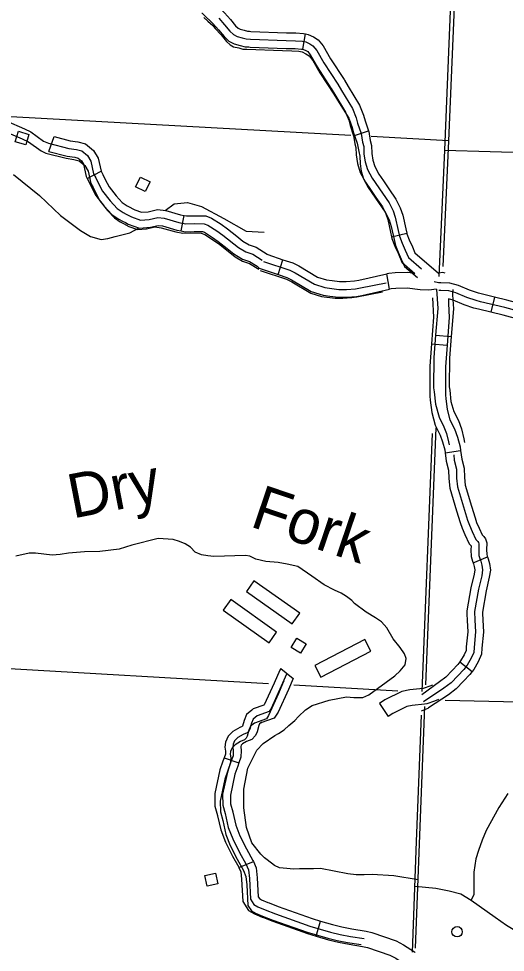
# Model space of a CAD drawing. Extents: x 653372 to 905732, y 627442 to 787275.
# Drawn here: x 830698 to 835353, y 686551 to 695484 of the extents above; entities that cross this region are included whole.
import ezdxf

# ---------------------------------------------------------------- set-up
doc = ezdxf.new("R2010")
doc.units = 0
for name, color, linetype in [('Level 2', 7, 'Continuous'), ('Level 35', 7, 'Continuous'), ('Level 45', 7, 'Continuous'), ('Level 5', 7, 'Continuous'), ('Level 56', 7, 'Continuous'), ('Level 57', 7, 'Continuous')]:
    doc.layers.add(name, color=color, linetype=linetype)

msp = doc.modelspace()

# ---------------------------------------------------------------- linework, layer by layer
at = {"layer": 'Level 2'}
for points in [[(835257.2, 704804), (835219.2, 703806.5), (835034, 699599.8), (835033.6, 699590.7), (834811.1, 694315.2), (834756.5, 693112)], [(835201.4, 704669.2), (835164.8, 703676), (834985.6, 699487.2), (834985.2, 699478.1), (834770.3, 694225.1), (834716.9, 693016.7)], [(834653.5, 691514.9), (834555.6, 689046.3)], [(834689.4, 691568.7), (834588.8, 689109.4)], [(834580.5, 688901.6), (834532.1, 687671.6), (834491.7, 686589.5)], [(834546.9, 688820.6), (834500.8, 687609.8), (834462.6, 686551.6)]]:
    msp.add_lwpolyline(points, dxfattribs=at)
at = {"layer": 'Level 35'}
for points in [[(830649.4, 693993.5), (830896.2, 693790.7), (831099.3, 693600.6), (831288.3, 693456), (831386, 693398.1), (831488.4, 693372.2), (831551.4, 693381), (831620.6, 693399.8), (831761.5, 693434.7), (831850.9, 693481.4)], [(832100.9, 693648), (832186.8, 693711.4), (832312.8, 693725.6), (832448.5, 693685.7), (832659.5, 693571.7), (832875.1, 693449.9), (833046.6, 693440.8)], [(832967.5, 690311.8), (832910.9, 690340.4), (832869.1, 690348.2), (832564.5, 690338.8), (832507.7, 690342.8), (832446, 690355), (832386.6, 690380.1), (832343.5, 690425.9), (832292.3, 690459.9), (832237.8, 690483), (832177.2, 690499.1), (832031.7, 690508.8), (831782, 690445.2), (831660.5, 690409.4), (831474.5, 690384.8), (831328.7, 690383.4), (831175.8, 690371.2), (831095.6, 690355.7), (831019.7, 690352.1), (830858.4, 690371), (830798.5, 690370.1), (830670.5, 690342.3)], [(833443.4, 688869.6), (833506.4, 688912.5), (833668.2, 688963.2), (833834.3, 688995.9), (833904, 688989.9), (833990.1, 688989.9), (834047.9, 689013), (834295, 689196), (834346.9, 689242.8), (834394.7, 689300.7), (834403.9, 689362.2), (834388.8, 689408), (834348.2, 689466.3), (834281, 689550.1), (834221.4, 689656.8), (834170.4, 689713.3), (834110, 689750.2), (834021.1, 689805.5), (833909.4, 689887.7), (833883.9, 689916.1), (833833, 689956.3), (833784.3, 689988.2), (833720.6, 690016.8), (833621.1, 690065.9), (833502.8, 690150.8), (833367.2, 690242.7), (833266.9, 690263.3), (833181.7, 690279), (833061.6, 690289), (832967.5, 690311.8)], [(833229.8, 687356.9), (833191.8, 687358), (833144.4, 687380.6), (833076, 687434.8), (833048.4, 687454), (833014.1, 687488.6), (832927.8, 687598.5), (832878, 687744), (832853.4, 687933.6), (832851.2, 688111.6), (832889.9, 688312), (832963.3, 688460.4), (832976, 688483.5), (833035.8, 688549.7), (833147.9, 688626.3), (833184, 688644.5), (833239.3, 688680.4), (833281.1, 688720.6), (833338.8, 688767.4), (833375.4, 688806.5), (833443.4, 688869.6)], [(835377.9, 688070.3), (835292.1, 687936.6), (835170.7, 687716.4), (835131, 687625.1), (835096.2, 687524.7), (835072.5, 687445.2), (835052.3, 687318.8), (835053.7, 687264.9), (835050.7, 687103.9), (835025.5, 687048.7)], [(834520.6, 687243.8), (834286, 687284), (834080.7, 687295.9), (834002.9, 687291), (833925.1, 687292.1), (833848.4, 687301.2), (833584.8, 687352), (833518.8, 687348.2), (833383.9, 687350.8), (833330.4, 687347.1), (833229.8, 687356.9)], [(834489.9, 687183.8), (834689.5, 687163.5), (834817.6, 687139.5), (834926.2, 687109.7), (835025.5, 687048.7), (835257.3, 686887.2), (835363.9, 686810.1), (835515.8, 686721.1), (835642.8, 686648.2), (835705.4, 686604.8), (835761.9, 686568), (835783.7, 686548.2), (835846.5, 686511.2), (835925, 686464.2), (835968.4, 686415), (835998, 686364.1), (835928.8, 686178.4), (835841.2, 685912.4), (835763.9, 685666.7)]]:
    msp.add_lwpolyline(points, dxfattribs=at)
at = {"layer": 'Level 45'}
for p, q in [((833416.2, 695190.4), (833443.5, 695337.9)), ((830988.4, 694214), (831036.6, 694356.4)), ((833901.9, 694361.6), (834044.1, 694409.5)), ((831353.7, 693955.5), (831486.4, 694025.5)), ((832251.3, 693453.3), (832281, 693600.4)), ((834264, 693397.5), (834410.1, 693431.8)), ((833179.4, 693035.1), (833226.6, 693177.5)), ((834246, 692896), (834221.2, 693043.9)), ((835250.5, 692820.1), (835215.4, 692674.9)), ((834685.9, 692454.5), (834835.5, 692442.6)), ((834648, 692372.3), (834796.9, 692360.7)), ((834777.8, 691328.9), (834925.5, 691351.1)), ((835045, 690277.7), (835183.6, 690333.5)), ((833207.2, 689265.5), (833322.8, 689170)), ((834919.7, 689330.6), (835036.9, 689238.1)), ((832663.4, 688412.9), (832804.8, 688362.6)), ((832805.8, 687361.2), (832944.5, 687418.4)), ((833544.6, 686706), (833586.5, 686850))]:
    msp.add_line(p, q, dxfattribs=at)
for points in [[(832541, 695656.6), (832549.3, 695650.3), (832589.3, 695612.9), (832639.1, 695568.9), (832667.3, 695538.9), (832725, 695474.7), (832773, 695415.3), (832797.3, 695392.8), (832815.6, 695382.9), (832856.2, 695372.4), (832887.7, 695363.9), (832906.7, 695362.9)], [(832450.2, 695537.2), (832452.3, 695535.6), (832488.4, 695501.9), (832534.6, 695461), (832556.9, 695437.4), (832610.8, 695377.3), (832663.2, 695312.7), (832709.3, 695269.8), (832760.5, 695242.2), (832817.8, 695227.4), (832863.9, 695215), (832898.7, 695213.1)], [(832468.4, 695494.5), (832506.3, 695459.1), (832554.1, 695416.9), (832579.3, 695390.3), (832634.9, 695328.4), (832685, 695266.8), (832720.1, 695234.2), (832754.8, 695215.6), (832803.5, 695203.1), (832842.1, 695192.7), (832881.9, 695190.7)], [(832612.1, 695488.2), (832667.9, 695426), (832718.1, 695364), (832753.3, 695331.3), (832788.1, 695312.6), (832837, 695299.9), (832875.8, 695289.5), (832915.7, 695287.3)], [(832906.7, 695362.9), (832919.1, 695362.2), (833259.8, 695349.3), (833349.7, 695347.9), (833423, 695341.7), (833443.5, 695337.9)], [(833443.5, 695337.9), (833467.3, 695333.5), (833517.4, 695310.7), (833563.5, 695282.2), (833612, 695222.3), (833681.3, 695099.6), (833811, 694900.4)], [(832915.7, 695287.3), (833257.8, 695274.3), (833345.9, 695273), (833413, 695267.3), (833444.6, 695261.4), (833482, 695244.4), (833513.2, 695225.1), (833549.8, 695180), (833617.1, 695060.7), (833750.4, 694856), (833786.5, 694796.2), (833892.6, 694622.7), (833926.7, 694536.1), (833939.8, 694484.3), (833973.5, 694384.2), (833988.1, 694303.4), (833999.1, 694260.2), (834000.5, 694186.8), (834011.8, 694114.2), (834034.1, 694040.2), (834079.3, 693958), (834177.7, 693813.8), (834242.1, 693720.1), (834279, 693645.5), (834300.4, 693583.7), (834327.1, 693456.9), (834340.2, 693401.4), (834365.1, 693337.1), (834396.1, 693270.1), (834426.8, 693199), (834550.6, 693091.3)], [(832881.9, 695190.7), (833222.5, 695178.2), (833310.2, 695176.9), (833377, 695171.3), (833408.5, 695165.6), (833445.8, 695148.6), (833476.9, 695129.5), (833513.3, 695084.6), (833580.5, 694965.9), (833713.5, 694762.3), (833749.5, 694702.8), (833855.3, 694530.2), (833889.4, 694443.9), (833902.5, 694392.4), (833936.2, 694292.7), (833950.9, 694212.3), (833961.9, 694169.4), (833963.4, 694096.2), (833974.7, 694024), (833996.9, 693950.3), (834042.1, 693868.6), (834140.2, 693725.1), (834204.5, 693631.8), (834241.3, 693557.7), (834262.7, 693496.2), (834289.5, 693369.9), (834302.5, 693314.7), (834327.5, 693250.6), (834358.4, 693184), (834389, 693113.2), (834512.5, 693006.2)], [(832898.7, 695213.1), (832912.3, 695212.4), (833255.8, 695199.4), (833342.1, 695198), (833403, 695192.9), (833416.2, 695190.4)], [(833416.2, 695190.4), (833421.9, 695189.4), (833446.6, 695178.1), (833463, 695168), (833487.5, 695137.6), (833553, 695021.7), (833685.3, 694818.5)], [(833811, 694900.4), (833813.9, 694895.9), (833850.6, 694835.1), (833960, 694656.3), (833998.2, 694559.1), (834011.8, 694505.5), (834044.1, 694409.5)], [(833685.3, 694818.5), (833686.8, 694816.2), (833722.4, 694757.3), (833825.2, 694589.2), (833855.1, 694513), (833867.8, 694463.1), (833901.9, 694361.6)], [(830577.4, 694506.3), (830755.3, 694429), (830815.1, 694400.8), (830936.4, 694312.7), (830983.3, 694292.8), (831177, 694242.1), (831250.5, 694232), (831303.7, 694218.5), (831356.9, 694173.4), (831389.6, 694119.6), (831415, 694000.1), (831436.1, 693960.1), (831458.2, 693912.6), (831499.7, 693833.9), (831573.4, 693739.4), (831639.8, 693668.7), (831696.7, 693630.1), (831727.4, 693613.6), (831777.4, 693586.5), (831863.3, 693556.5), (831947.9, 693561.8), (832029, 693581.2), (832089.8, 693573.8), (832229.8, 693534.2), (832296.4, 693520.8), (832375.6, 693523.7), (832472.6, 693521.1), (832508.3, 693507.4), (832593.1, 693453.7), (832652.3, 693412.6), (832799.8, 693294.7), (832871.9, 693251.3), (832938.3, 693230.1), (833027.4, 693173.3)], [(830554.6, 694410.1), (830731.9, 694333.4), (830791.5, 694305.4), (830912.4, 694217.8), (830959.1, 694198.1), (831152, 694147.8), (831225.2, 694137.8), (831278.1, 694124.5), (831331.2, 694079.6), (831363.8, 694026.1), (831389.3, 693907.1), (831410.3, 693867.3), (831432.4, 693820.1), (831473.8, 693741.8), (831547.3, 693647.7), (831613.5, 693577.5), (831670.2, 693539.1), (831700.8, 693522.7), (831750.6, 693495.7), (831836.2, 693466), (831920.4, 693471.4), (832001.1, 693490.8), (832061.7, 693483.6), (832201.1, 693444.3), (832267.4, 693431), (832346.3, 693433.9), (832442.9, 693431.5), (832478.4, 693417.9), (832563, 693364.6), (832621.9, 693323.7), (832769, 693206.5), (832840.8, 693163.4), (832907, 693142.3), (832995.8, 693086)], [(831036.6, 694356.4), (831191.7, 694315.8), (831264.9, 694305.7), (831338.9, 694287), (831414.7, 694222.7), (831460.3, 694147.7), (831486.2, 694025.9), (831486.4, 694025.5)], [(833900.6, 694365.4), (833914.8, 694287.4), (833924.3, 694250.1), (833925.7, 694180.2), (833938.5, 694097.6), (833964.5, 694011), (834015.3, 693918.7), (834063.5, 693848.1)], [(834044.1, 694409.5), (834046.3, 694402.9), (834061.5, 694319.3), (834073.9, 694270.3), (834075.4, 694193.3), (834085.1, 694130.9), (834103.6, 694069.4), (834143.3, 693997.4), (834187.4, 693932.6)], [(830988.4, 694214), (831162.3, 694168.5), (831236.2, 694158.3), (831268.4, 694150.1), (831299.2, 694124.1), (831318.9, 694091.6), (831343.8, 693974.3), (831353.7, 693955.5)], [(831486.4, 694025.5), (831503.3, 693993.4), (831525.4, 693945.9), (831563, 693874.8), (831630.4, 693788.2), (831688.8, 693726.1), (831735.6, 693694.3), (831763, 693679.6), (831791.2, 693664.3)], [(831353.7, 693955.5), (831368.9, 693926.8), (831391, 693879.3), (831436.5, 693793.1), (831516.3, 693690.5), (831590.9, 693611.3), (831657.8, 693565.8), (831691.8, 693547.6), (831719.6, 693532.5)], [(834187.4, 693932.6), (834239.5, 693856.1), (834306.9, 693758.1), (834348.3, 693674.5), (834372.8, 693603.8), (834400.4, 693473.2), (834410.1, 693431.8)], [(834063.5, 693848.1), (834115.8, 693771.4), (834177.3, 693682), (834209.7, 693616.5), (834228, 693563.6), (834253.9, 693440.6), (834264, 693397.5)], [(831791.2, 693664.3), (831807.9, 693655.3), (831873.7, 693632.3), (831936.7, 693636.3), (832024.7, 693657.3), (832104.6, 693647.6), (832247.5, 693607.2), (832281, 693600.4)], [(832281, 693600.4), (832302.5, 693596), (832375.2, 693598.7), (832487.4, 693595.7), (832542.1, 693574.8), (832634.6, 693516.3), (832697.1, 693472.7), (832785.2, 693402.4)], [(831719.6, 693532.5), (831746.9, 693517.7), (831852.9, 693480.7), (831959, 693487.4), (832033.3, 693505.1), (832075, 693500.1), (832212.1, 693461.3), (832251.3, 693453.3)], [(832251.3, 693453.3), (832290.2, 693445.5), (832376, 693448.6), (832457.7, 693446.4), (832474.5, 693440), (832551.7, 693391.2), (832607.4, 693352.5), (832691.6, 693285.2)], [(832785.2, 693402.4), (832842.7, 693356.4), (832903, 693320.1), (832970.4, 693298.6), (833075.6, 693231.6), (833081.1, 693225.8), (833226.6, 693177.5)], [(834264, 693397.5), (834268.3, 693379.2), (834296.1, 693307.7), (834327.6, 693239.5), (834364.6, 693153.6), (834488.2, 693046.2)], [(834410.1, 693431.8), (834412, 693423.7), (834434.2, 693366.4), (834464.6, 693300.6), (834488.9, 693244.4), (834713, 693049.6)], [(832691.6, 693285.2), (832756.9, 693233), (832840.7, 693182.6), (832906.3, 693161.6), (832979.3, 693115.1), (832997.9, 693095.3), (833179.4, 693035.1)], [(833039.5, 693160.5), (833291.6, 693076.9), (833343.2, 693052.1), (833527.1, 692942.3), (833627.5, 692911.9), (833761.2, 692893.3), (833834.5, 692893.5), (833919.1, 692899.6), (833967, 692907.9), (834213.9, 692955.3)], [(833226.6, 693177.5), (833319.8, 693146.5), (833378.7, 693118.2), (833557.7, 693011.4), (833643.6, 692985.4), (833695.6, 692978.1)], [(833007.8, 693073.2), (833258.9, 692990.2), (833310.3, 692965.6), (833493.6, 692856.6), (833593.5, 692826.4), (833726.7, 692808), (833799.7, 692808.4), (833883.9, 692814.5), (833931.6, 692822.9), (834177.4, 692870.3)], [(833179.4, 693035.1), (833263.5, 693007.2), (833307.6, 692986), (833496.6, 692873.2), (833611.3, 692838.4), (833674.9, 692829.6)], [(833695.6, 692978.1), (833766.2, 692968.3), (833831.7, 692968.5), (833910, 692974.1), (833953.5, 692981.7), (834221.2, 693043.9)], [(834488.2, 693046.2), (834421.8, 693054.5), (834298.9, 693053), (834240.3, 693047.1), (834221.2, 693043.9)], [(834778, 693049.1), (834755.2, 693055.4), (834713, 693049.6)], [(834728.5, 692957.6), (834715.6, 692957.6), (834674.2, 692964.8)], [(835250.5, 692820.1), (835134.3, 692848.2), (835095.4, 692858.7), (835011.6, 692885.3), (834904.9, 692931.6), (834823.6, 692954.5), (834737.6, 692957.7), (834728.5, 692957.6)], [(833674.9, 692829.6), (833756.1, 692818.3), (833837.3, 692818.5), (833928.2, 692825), (833980.5, 692834.1), (834246, 692896)], [(834695.7, 692895.8), (834620.6, 692885.3), (834538.8, 692888.8), (834413.4, 692904.3), (834307.2, 692903.1), (834260.1, 692898.4), (834246, 692896)], [(834695.7, 692895.8), (834706.2, 692709.9), (834685.9, 692454.5)], [(835939.7, 692559), (835350, 692719.2), (835115.7, 692775.8), (835074.3, 692787.1), (834985.3, 692815.3), (834879.8, 692861.1), (834811.9, 692880.2), (834736.3, 692883), (834715.8, 692882.9)], [(834850.4, 692893.4), (834849, 692841.6), (834856.6, 692708.2), (834835.5, 692442.6)], [(834657.2, 692811.7), (834667.9, 692626.7), (834648, 692372.3)], [(834811, 692802.9), (834809.9, 692757.9), (834817.6, 692625.1), (834796.9, 692360.7)], [(835215.4, 692674.9), (835097.2, 692703.5), (835053.2, 692715.4), (834959.1, 692745.3), (834854.7, 692790.6), (834811, 692802.9)], [(835760.7, 692685), (835368.6, 692791.6), (835250.5, 692820.1)], [(835721.5, 692540.9), (835331.5, 692646.9), (835215.4, 692674.9)], [(834685.9, 692454.5), (834669, 692240.8), (834667.6, 691952.2), (834672.2, 691913.1)], [(834835.5, 692442.6), (834819, 692234.5), (834817.7, 691960.5), (834821.2, 691930.4)], [(834648, 692372.3), (834631.4, 692159.5), (834630.4, 691872.1), (834635, 691833.2)], [(834796.9, 692360.7), (834780.7, 692153.5), (834779.8, 691880.6), (834783.3, 691850.6)], [(834672.2, 691913.1), (834686, 691793.9), (834719, 691671.8), (834766.5, 691577.9), (834790.7, 691514), (834810.7, 691435.3), (834815, 691406.4)], [(834783.3, 691850.6), (834795.9, 691743), (834822, 691646.9), (834866.1, 691560.1), (834896.1, 691481.2), (834920.1, 691387.3), (834925.5, 691351.1)], [(834821.2, 691930.4), (834833.7, 691822.3), (834859.8, 691725.8), (834903.9, 691638.5), (834934, 691559.2), (834957.9, 691464.8), (834963.4, 691428.5)], [(834635, 691833.2), (834648.9, 691714.6), (834681.9, 691593), (834729.3, 691499.6), (834753.5, 691436), (834773.5, 691357.6), (834777.8, 691328.9)], [(834777.8, 691328.9), (834788.5, 691250), (834810.8, 691163.7), (834812.9, 691084), (834821.8, 690990.7), (834887.2, 690775.7)], [(834925.5, 691351.1), (834937.5, 691270.4), (834959.7, 691184.6), (834962.1, 691093.1), (834969.1, 691019.8), (835030.1, 690819.2)], [(834862.1, 691310.5), (834863, 691260.2), (834885.2, 691174.1), (834887.5, 691088.5), (834895.5, 691005.2), (834993.1, 690684.5), (835009.2, 690636.4), (835034.7, 690577.4), (835070, 690501.4), (835089.4, 690481.7), (835096.3, 690472.1), (835100.7, 690459), (835099.1, 690401.7), (835100.7, 690348.9), (835109.4, 690317.8), (835119.9, 690291.9), (835130, 690256.4), (835136.6, 690209.4), (835127.1, 690153.8), (835097.8, 690023.9), (835059.8, 689812.3), (835062.1, 689727.6), (835068.5, 689615.9), (835054.6, 689466.1), (835051.4, 689420.5), (835026.1, 689364.5), (834988.4, 689297.2), (834956.8, 689257.1), (834899.4, 689196.3), (834834.2, 689128.2), (834766.2, 689076.9), (834569.3, 688946)], [(834887.2, 690775.7), (834921.9, 690661.8), (834939.4, 690609.7), (834966.5, 690546.9), (835007.7, 690458.2), (835025.5, 690440.2), (835024.4, 690401.6), (835026.4, 690337.6), (835038.6, 690293.7), (835045, 690277.7)], [(835030.1, 690819.2), (835064.2, 690707.3), (835079, 690663.1), (835102.8, 690607.9), (835132.3, 690544.6), (835146.7, 690529.9), (835163.5, 690506.6), (835175.7, 690470.2), (835173.8, 690401.8), (835175.1, 690360.3), (835180.2, 690341.8), (835183.6, 690333.5)], [(835183.6, 690333.5), (835190.6, 690316.2), (835203.2, 690272), (835212.2, 690208.3), (835200.3, 690139.2), (835171, 690009.1), (835134.6, 689806.7), (835135, 689792.4)], [(835045, 690277.7), (835049.1, 690267.6), (835056.8, 690240.9), (835061.1, 690210.6), (835053.8, 690168.4), (835024.6, 690038.7), (834984.9, 689817.9), (834985.7, 689788.3)], [(834985.7, 689788.3), (834987.5, 689724.4), (834993.6, 689617.2), (834980.2, 689472.2), (834977.8, 689439), (834959.4, 689398.2), (834926.1, 689338.8), (834919.7, 689330.6)], [(835135, 689792.4), (835136.7, 689730.7), (835143.3, 689614.6), (835129, 689460.1), (835124.9, 689402), (835092.9, 689330.9), (835050.7, 689255.5), (835036.9, 689238.1)], [(833207.2, 689265.5), (833195, 689250.8), (833140.9, 689126.3), (833047.4, 688920.2), (833044.7, 688916.1), (832941.2, 688878.9), (832929, 688868.9)], [(834919.7, 689330.6), (834900.2, 689305.9), (834845.3, 689247.8), (834784.4, 689184.2), (834723, 689137.9), (834554.3, 689013.4)], [(833265, 689217.7), (833259.6, 689211.1), (833209.4, 689095.9), (833113.4, 688884.3), (833094.1, 688854.2), (832978.6, 688812.6), (832940.8, 688781.8), (832926.2, 688744.3), (832908.5, 688686.9), (832899.3, 688666.9), (832885.3, 688650.8), (832845.5, 688634.7), (832794.3, 688604.9), (832763.9, 688575.1), (832749.4, 688541.2), (832746.1, 688514.8), (832751.2, 688478.4), (832749.8, 688431.8), (832722.9, 688356.4), (832694.7, 688275.5), (832649, 688063), (832650.8, 687959.7), (832673.3, 687877.7), (832703.4, 687744.1), (832745.8, 687635.3), (832810.8, 687505.2), (832872.1, 687397.2), (832896.2, 687338.8), (832906, 687257.5), (832915.4, 687060), (832948.2, 687007.4), (832987, 686986.9), (833054.8, 686957.5), (833154.4, 686920.1), (833483.9, 686801.8), (833681.8, 686744.2), (833773, 686721.3), (833871.1, 686702.6), (834002.8, 686683)], [(833324.1, 689171.5), (833278, 689065.4), (833179.5, 688848.4), (833143.5, 688792.2), (833016.1, 688746.4), (833023.8, 688752.7)], [(835036.9, 689238.1), (835013.4, 689208.2), (834953.5, 689144.9), (834884, 689072.2), (834809.4, 689016), (834617.7, 688888.5)], [(833237.3, 689147.7), (833231.8, 689141.2), (833182.1, 689026.3), (833086.7, 688815.6), (833067.5, 688785.5), (832952.6, 688744), (832915, 688713.3), (832900.5, 688675.9), (832882.9, 688618.8), (832873.8, 688598.8), (832859.9, 688582.7), (832820.3, 688566.7), (832769.3, 688537), (832739.1, 688507.3), (832724.7, 688473.4), (832721.5, 688447.2), (832726.5, 688411), (832725.2, 688364.5), (832698.6, 688289.4), (832670.6, 688208.8), (832625.4, 687997.2), (832627.3, 687894.4), (832649.8, 687812.8), (832679.9, 687679.7), (832722.2, 687571.5), (832787.1, 687442), (832848.3, 687334.6), (832872.4, 687276.4), (832882.2, 687195.5), (832891.9, 686998.9), (832924.6, 686946.6), (832963.2, 686926.2), (833030.8, 686897), (833130, 686859.9), (833458.2, 686742.5), (833655.3, 686685.4), (833746.2, 686662.7), (833843.9, 686644.3), (833975, 686624.8)], [(834587.6, 689081.2), (834568.9, 689074.6), (834438.5, 689062.2), (834362.2, 689046.3), (834201.1, 688966), (834151, 688933), (834233.6, 688807.8)], [(834655.5, 689107.5), (834621.5, 689093.1), (834587.6, 689081.2)], [(834581.4, 688925.1), (834461, 688913.6), (834411.8, 688903.4), (834276.1, 688835.8), (834233.6, 688807.8)], [(834713.9, 688969.3), (834675.7, 688953.2), (834601.5, 688927), (834581.4, 688925.1)], [(832929, 688868.9), (832878.1, 688827.5), (832855.3, 688769), (832838.3, 688713.8), (832837.7, 688712.4), (832812.5, 688702.3), (832748.4, 688665.1), (832700.8, 688618.3), (832676.2, 688560.9), (832670.5, 688514.3), (832676, 688474.4), (832675.2, 688445.8), (832663.4, 688412.9)], [(834617.7, 688888.5), (834610.7, 688883.8), (834548.3, 688858)], [(833023.8, 688752.7), (833003.5, 688736.2), (832997.1, 688719.6), (832978.7, 688660.1), (832963, 688625.9), (832930.1, 688588), (832878.5, 688567.2), (832840.1, 688544.8), (832827, 688532), (832822.5, 688521.4), (832821.8, 688515.4), (832826.3, 688482.5), (832824.4, 688417.7), (832804.8, 688362.6)], [(832663.4, 688412.9), (832652.2, 688381.3), (832622.4, 688295.8), (832573.9, 688070.3), (832576, 687949), (832600.6, 687859.6), (832600.9, 687858)], [(832804.8, 688362.6), (832793.7, 688331.4), (832767.1, 688255.2), (832724.2, 688055.7), (832725.7, 687970.5), (832746.1, 687895.9), (832747.3, 687890.9)], [(832600.9, 687858), (832631.5, 687722.1), (832677.1, 687604.9), (832744.5, 687469.9), (832804.5, 687364.2), (832805.8, 687361.2)], [(832747.3, 687890.9), (832775.3, 687766.1), (832814.4, 687665.8), (832877, 687540.5), (832939.6, 687430.1), (832944.5, 687418.4)], [(832944.5, 687418.4), (832969.4, 687357.9), (832980.8, 687263.8), (832989.4, 687083.1), (833001.2, 687064.3), (833019.5, 687054.6), (833083, 687027.1), (833093.8, 687023)], [(832805.8, 687361.2), (832823, 687319.6), (832831.2, 687251.2), (832841.4, 687036.9), (832895.3, 686950.6), (832954.5, 686919.3), (833026.7, 686888), (833041.1, 686882.6)], [(833093.8, 687023), (833180.3, 686990.5), (833507.1, 686873.1), (833586.5, 686850)], [(833041.1, 686882.6), (833128.6, 686849.7), (833460.8, 686730.4), (833544.6, 686706)], [(833586.5, 686850), (833701.4, 686816.6), (833789.2, 686794.6), (833883.7, 686776.6), (834021.2, 686753.5)], [(833544.6, 686706), (833662.1, 686671.8), (833756.8, 686648), (833858.6, 686628.7), (833987.4, 686607.4)], [(834021.2, 686753.5), (834076, 686740.8), (834307.7, 686661.4), (834380.1, 686623.2), (834484, 686556.7), (834490.2, 686550.1)], [(833987.4, 686607.4), (834034.7, 686596.4), (834248, 686523.3), (834304.6, 686493.4), (834387, 686440.8), (834419.6, 686405.5)]]:
    msp.add_lwpolyline(points, dxfattribs=at)
at = {"layer": 'Level 5'}
for points in [[(833875.6, 694366.2), (829574.8, 694600.6)], [(834811.1, 694315.2), (834070.7, 694355.6)], [(834770.3, 694225.1), (840014.6, 694072.7)], [(833088.6, 689120.4), (830441.4, 689272.6)], [(834326.2, 689049.2), (833328.8, 689106.6)], [(837146.4, 688907), (834777.7, 688961.5)]]:
    msp.add_lwpolyline(points, dxfattribs=at)
at = {"layer": 'Level 56'}
for points in [[(830665.4, 694306.1), (830695.3, 694405.8), (830795.3, 694375.8), (830765.4, 694276.1)], [(831816.1, 693875.6), (831863, 693968.5), (831956.2, 693921.5), (831909.3, 693828.6)], [(833305.3, 689467), (833359.5, 689555.8), (833448.6, 689501.4), (833394.4, 689412.6)], [(832500.8, 687183.7), (832479.3, 687285.5), (832581.4, 687307.2), (832603, 687205.3)]]:
    msp.add_lwpolyline(points, close=True, dxfattribs=at)
msp.add_circle((834892.1, 686747.9), 49.8, dxfattribs=at)
at = {"layer": 'Level 57'}
for p, q in [((832948.7, 690106.4), (832876.4, 690004.4)), ((833387.1, 689795.5), (832948.7, 690106.4)), ((832876.4, 690004.4), (833314.8, 689693.5)), ((832727.4, 689926.3), (832655.1, 689824.3)), ((833165.8, 689615.4), (832727.4, 689926.3)), ((832655.1, 689824.3), (833093.5, 689513.4)), ((833314.8, 689693.5), (833387.1, 689795.5)), ((833093.5, 689513.4), (833165.8, 689615.4)), ((834009.6, 689542.8), (833532.1, 689295.9)), ((834067, 689431.8), (834009.6, 689542.8)), ((833589.6, 689184.9), (834067, 689431.8)), ((833532.1, 689295.9), (833589.6, 689184.9))]:
    msp.add_line(p, q, dxfattribs=at)

# ---------------------------------------------------------------- texts
at = {"layer": 'Level 35'}
for s, rotation, p in [('Dry', 10.99083, (831214.1, 690700.1)), ('Fork', 341.28127, (832899.2, 690629.4))]:
    msp.add_text(s, height=422.4, rotation=rotation, dxfattribs=at).set_placement(p)

doc.saveas('drawing.dxf')
